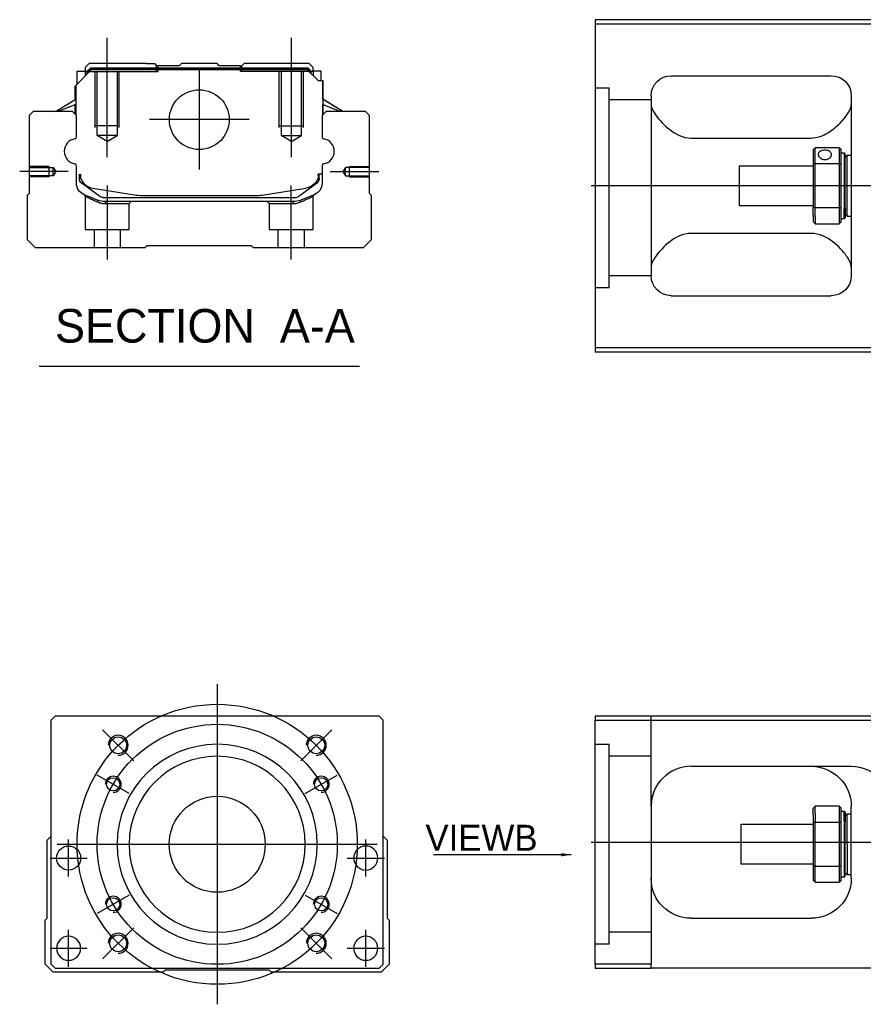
# Model space of a CAD drawing. Header units: millimetres. Extents: x 2891 to 6329, y -1599 to 860.
# Tile 361 of 620: x 5144 to 5355, y -1280 to -1034. Entities that reach past the tile are written whole.
import ezdxf
from ezdxf.lldxf.tags import DXFTag

# ---------------------------------------------------------------- set-up
doc = ezdxf.new("R2010")
doc.units = ezdxf.units.MM
doc.layers.get('0').update_dxf_attribs({"linetype": 'CONTINUOUS'})
doc.styles.add('CHN', font='txt')
doc.styles.add('DIM-7', font='SIMPLEX.shx', dxfattribs={"width": 0.7, "bigfont": 'chineset.shx'})
tags = doc.linetypes.add('DASHED', pattern=[25.72, 12.86, -12.86]).pattern_tags.tags
tags[6:7] = [DXFTag(74, 4), DXFTag(75, 0), DXFTag(340, '0'), DXFTag(46, 0.0), DXFTag(50, 0.0), DXFTag(44, 0.0), DXFTag(45, 0.0)]
tags[4:5] = [DXFTag(74, 4), DXFTag(75, 0), DXFTag(340, '0'), DXFTag(46, 0.0), DXFTag(50, 0.0), DXFTag(44, 0.0), DXFTag(45, 0.0)]
doc.dimstyles.new('CNS', dxfattribs={"dimtxt": 3.5, "dimasz": 2.5, "dimexe": 1, "dimexo": 1, "dimgap": 1, "dimtad": 1, "dimdsep": 46, "dimtxsty": 'DIM-7', "dimcen": 0.09, "dimclrd": 4, "dimclre": 4, "dimclrt": 1, "dimadec": 0, "dimazin": 0, "dimtfac": 1, "dimtmove": 0, "dimatfit": 3, "dimfxl": 0, "dimtvp": 0.971429, "dimtolj": 1, "dimarcsym": 0})

msp = doc.modelspace()

# ---------------------------------------------------------------- linework, layer by layer
at = {"linetype": 'Continuous'}
for p, q in [((5361.93, -1033.72), (5287.93, -1033.72)), ((5287.93, -1033.72), (5287.93, -1115.72)), ((5287.93, -1034.72), (5361.93, -1034.72)), ((5161.56, -1044.7), (5160.56, -1045.7)), ((5160.56, -1045.7), (5160.56, -1046.55)), ((5161.06, -1046.62), (5161.93, -1045.75)), ((5161.29, -1046.71), (5162.02, -1045.98)), ((5175.74, -1044.7), (5161.56, -1044.7)), ((5161.93, -1045.75), (5216.16, -1045.75)), ((5162.02, -1045.98), (5161.93, -1045.75)), ((5162.02, -1045.98), (5216.06, -1045.98)), ((5175.74, -1044.7), (5177.84, -1044.7)), ((5177.84, -1044.7), (5178.39, -1045.25)), ((5178.39, -1045.25), (5178.74, -1045.25)), ((5184.04, -1045.25), (5178.74, -1045.25)), ((5178.74, -1045.75), (5178.74, -1045.25)), ((5184.04, -1045.25), (5184.59, -1044.7)), ((5193.49, -1044.7), (5184.59, -1044.7)), ((5194.04, -1045.25), (5193.49, -1044.7)), ((5199.34, -1045.25), (5194.04, -1045.25)), ((5199.34, -1045.25), (5199.69, -1045.25)), ((5199.34, -1045.75), (5199.34, -1045.25)), ((5199.69, -1045.25), (5200.24, -1044.7)), ((5199.69, -1045.25), (5200.24, -1044.7)), ((5202.34, -1044.7), (5200.24, -1044.7)), ((5200.24, -1044.7), (5200.24, -1044.7)), ((5216.52, -1044.7), (5202.34, -1044.7)), ((5216.06, -1045.98), (5216.16, -1045.75)), ((5216.79, -1046.71), (5216.06, -1045.98)), ((5217.02, -1046.62), (5216.16, -1045.75)), ((5217.52, -1045.7), (5216.52, -1044.7)), ((5217.52, -1046.55), (5217.52, -1045.7)), ((5158.16, -1050.15), (5162.06, -1046.25)), ((5158.56, -1046.55), (5160.56, -1046.55)), ((5158.56, -1049.75), (5158.56, -1046.55)), ((5160.56, -1046.55), (5160.56, -1047.75)), ((5161.06, -1046.7), (5160.56, -1046.7)), ((5161.06, -1047.25), (5161.06, -1046.62)), ((5161.29, -1046.71), (5161.06, -1046.62)), ((5161.29, -1047.02), (5161.29, -1046.71)), ((5216.02, -1046.25), (5162.06, -1046.25)), ((5218.72, -1048.95), (5216.02, -1046.25)), ((5216.79, -1046.71), (5217.02, -1046.62)), ((5216.79, -1047.02), (5216.79, -1046.71)), ((5217.02, -1047.25), (5217.02, -1046.62)), ((5217.52, -1046.7), (5217.02, -1046.7)), ((5219.52, -1046.55), (5217.52, -1046.55)), ((5217.52, -1046.55), (5217.52, -1047.75)), ((5219.52, -1048.95), (5219.52, -1046.55)), ((5219.52, -1046.55), (5219.52, -1046.55)), ((5306.93, -1047.72), (5346.93, -1047.72)), ((5158.06, -1053.66), (5158.06, -1050.25)), ((5158.16, -1053.6), (5158.16, -1050.15)), ((5158.21, -1050.1), (5158.21, -1056.2)), ((5218.72, -1048.95), (5219.87, -1048.95)), ((5219.87, -1048.95), (5219.87, -1056.2)), ((5219.87, -1048.95), (5219.92, -1048.95)), ((5219.92, -1053.6), (5219.92, -1048.95)), ((5219.92, -1048.95), (5220.02, -1048.95)), ((5220.02, -1053.66), (5220.02, -1048.95)), ((5301.93, -1052.72), (5301.93, -1097.72)), ((5351.93, -1052.72), (5351.93, -1097.72)), ((5153.15, -1056.7), (5158.21, -1053.57)), ((5158.21, -1054.91), (5153.7, -1056.7)), ((5158.06, -1057.4), (5158.06, -1054.97)), ((5158.16, -1057.5), (5158.16, -1054.93)), ((5224.93, -1056.7), (5219.87, -1053.57)), ((5219.87, -1054.91), (5224.38, -1056.7)), ((5219.92, -1057.5), (5219.92, -1054.93)), ((5224.93, -1056.7), (5220.02, -1053.66)), ((5220.02, -1057.4), (5220.02, -1054.97)), ((5147.54, -1056.7), (5146.54, -1057.7)), ((5146.54, -1057.7), (5146.54, -1077.15)), ((5157.36, -1056.7), (5147.54, -1056.7)), ((5158.36, -1057.7), (5157.36, -1056.7)), ((5158.36, -1063.02), (5158.36, -1057.7)), ((5220.72, -1056.7), (5219.72, -1057.7)), ((5219.72, -1057.7), (5219.72, -1063.02)), ((5230.54, -1056.7), (5220.72, -1056.7)), ((5231.54, -1057.7), (5230.54, -1056.7)), ((5231.54, -1077.15), (5231.54, -1057.7)), ((5311.93, -1063.31), (5341.93, -1063.31)), ((5348.93, -1065.72), (5342.93, -1065.72)), ((5342.93, -1069.67), (5342.93, -1065.72)), ((5348.93, -1065.72), (5348.93, -1069.67)), ((5342.43, -1066.22), (5342.43, -1069.81)), ((5349.43, -1069.81), (5349.43, -1066.22)), ((5349.43, -1066.97), (5350.13, -1066.97)), ((5350.13, -1066.97), (5350.43, -1067.27)), ((5350.13, -1066.97), (5350.13, -1081.05)), ((5350.43, -1080.84), (5350.43, -1067.27)), ((5350.43, -1068.07), (5350.93, -1067.57)), ((5350.93, -1067.57), (5351.93, -1067.57)), ((5350.93, -1082.87), (5350.93, -1067.57)), ((5158.36, -1074.64), (5158.36, -1070.25)), ((5219.72, -1070.25), (5219.72, -1074.64)), ((5323.93, -1070.22), (5342.43, -1070.22)), ((5323.93, -1070.22), (5323.93, -1080.22)), ((5342.43, -1069.81), (5342.43, -1080.63)), ((5342.93, -1080.77), (5342.93, -1069.67)), ((5342.93, -1069.67), (5348.93, -1069.67)), ((5348.93, -1069.67), (5348.93, -1080.77)), ((5349.43, -1080.63), (5349.43, -1069.81)), ((5159.06, -1072.36), (5159.06, -1073.44)), ((5159.36, -1072.36), (5159.36, -1073.4)), ((5219.72, -1072.36), (5218.72, -1072.36)), ((5218.72, -1072.36), (5218.72, -1073.4)), ((5219.02, -1073.44), (5219.02, -1072.36)), ((5159.75, -1074.7), (5159.68, -1074.65)), ((5164.17, -1077.92), (5159.75, -1074.7)), ((5218.34, -1074.7), (5213.92, -1077.92)), ((5218.4, -1074.65), (5218.34, -1074.7)), ((5146.54, -1077.15), (5146.04, -1077.65)), ((5146.04, -1077.65), (5146.04, -1088.7)), ((5162.43, -1075.83), (5173.34, -1077.57)), ((5174.99, -1077.7), (5203.09, -1077.7)), ((5204.74, -1077.57), (5215.65, -1075.83)), ((5217.87, -1077.41), (5214.44, -1078.82)), ((5232.04, -1077.65), (5231.54, -1077.15)), ((5232.04, -1088.7), (5232.04, -1077.65)), ((5165.05, -1078.2), (5213.04, -1078.2)), ((5212.53, -1079.2), (5165.55, -1079.2)), ((5342.43, -1080.22), (5323.93, -1080.22)), ((5342.43, -1082.64), (5342.43, -1080.63)), ((5342.43, -1082.64), (5342.43, -1084.22)), ((5348.93, -1080.77), (5342.93, -1080.77)), ((5342.93, -1083), (5342.93, -1080.77)), ((5342.93, -1083), (5342.93, -1084.72)), ((5348.93, -1080.77), (5348.93, -1083)), ((5348.93, -1083), (5348.93, -1084.72)), ((5349.43, -1084.22), (5349.43, -1080.63)), ((5350.13, -1083.47), (5350.13, -1081.05)), ((5350.43, -1080.84), (5350.43, -1083.17)), ((5350.43, -1082.37), (5350.93, -1082.87)), ((5350.93, -1082.87), (5351.93, -1082.87)), ((5342.93, -1084.72), (5348.93, -1084.72)), ((5350.13, -1083.47), (5349.43, -1083.47)), ((5350.43, -1083.17), (5350.13, -1083.47)), ((5341.93, -1087.13), (5311.93, -1087.13)), ((5146.04, -1088.7), (5148.04, -1090.7)), ((5175.54, -1090.7), (5176.04, -1090.2)), ((5176.04, -1090.2), (5202.04, -1090.2)), ((5202.04, -1090.2), (5202.54, -1090.7)), ((5230.04, -1090.7), (5232.04, -1088.7)), ((5148.04, -1090.7), (5175.54, -1090.7)), ((5202.54, -1090.7), (5230.04, -1090.7)), ((5306.93, -1102.72), (5346.93, -1102.72)), ((5287.93, -1115.72), (5287.93, -1116.72)), ((5361.93, -1115.72), (5287.93, -1115.72)), ((5287.93, -1116.72), (5361.93, -1116.72)), ((5153.02, -1207.87), (5152.02, -1208.87)), ((5221.52, -1207.87), (5153.02, -1207.87)), ((5234.02, -1207.87), (5221.52, -1207.87)), ((5235.02, -1208.87), (5234.02, -1207.87)), ((5287.93, -1207.87), (5287.93, -1208.87)), ((5361.93, -1207.87), (5287.93, -1207.87)), ((5152.02, -1269.87), (5152.02, -1208.87)), ((5235.02, -1269.87), (5235.02, -1208.87)), ((5287.93, -1208.87), (5361.93, -1208.87)), ((5287.93, -1269.87), (5287.93, -1208.87)), ((5311.93, -1220.37), (5351.93, -1220.37)), ((5301.93, -1230.37), (5301.93, -1269.87)), ((5348.93, -1230.37), (5342.93, -1230.37)), ((5342.93, -1232.09), (5342.93, -1230.37)), ((5348.93, -1230.37), (5348.93, -1232.09)), ((5351.93, -1248.37), (5351.93, -1230.37)), ((5342.43, -1232.45), (5342.43, -1230.87)), ((5342.43, -1232.45), (5342.43, -1234.46)), ((5342.93, -1232.09), (5342.93, -1234.33)), ((5348.93, -1232.09), (5348.93, -1234.33)), ((5349.43, -1234.46), (5349.43, -1230.87)), ((5349.43, -1231.62), (5350.13, -1231.62)), ((5350.13, -1231.62), (5350.43, -1231.92)), ((5350.13, -1234.04), (5350.13, -1231.62)), ((5350.43, -1231.92), (5350.43, -1234.25)), ((5350.43, -1232.72), (5350.93, -1232.22)), ((5350.93, -1232.22), (5351.93, -1232.22)), ((5350.93, -1239.87), (5350.93, -1232.22)), ((5324.43, -1234.87), (5342.43, -1234.87)), ((5324.43, -1239.87), (5324.43, -1234.87)), ((5342.43, -1234.46), (5342.43, -1245.28)), ((5342.93, -1245.42), (5342.93, -1234.33)), ((5342.93, -1234.33), (5348.93, -1234.33)), ((5348.93, -1234.33), (5348.93, -1245.42)), ((5349.43, -1245.28), (5349.43, -1234.46)), ((5350.13, -1234.04), (5350.13, -1248.12)), ((5350.43, -1247.82), (5350.43, -1234.25)), ((5151.02, -1238.87), (5152.02, -1237.87)), ((5235.02, -1237.87), (5236.02, -1238.87)), ((5151.02, -1258.32), (5151.02, -1238.87)), ((5236.02, -1238.87), (5236.02, -1258.32)), ((5324.43, -1244.87), (5324.43, -1239.87)), ((5350.93, -1239.87), (5350.93, -1247.52)), ((5342.43, -1244.87), (5324.43, -1244.87)), ((5342.43, -1245.28), (5342.43, -1248.87)), ((5342.93, -1249.37), (5342.93, -1245.42)), ((5348.93, -1245.42), (5342.93, -1245.42)), ((5348.93, -1245.42), (5348.93, -1249.37)), ((5349.43, -1248.87), (5349.43, -1245.28)), ((5350.43, -1247.82), (5350.13, -1248.12)), ((5350.93, -1247.52), (5350.43, -1247.02)), ((5351.93, -1247.52), (5350.93, -1247.52)), ((5342.93, -1249.37), (5348.93, -1249.37)), ((5350.13, -1248.12), (5349.43, -1248.12)), ((5150.52, -1258.82), (5151.02, -1258.32)), ((5150.52, -1269.87), (5150.52, -1258.82)), ((5236.02, -1258.32), (5236.52, -1258.82)), ((5236.52, -1258.82), (5236.52, -1269.87)), ((5311.93, -1258.37), (5341.93, -1258.37)), ((5152.52, -1271.87), (5150.52, -1269.87)), ((5152.02, -1269.87), (5153.02, -1270.87)), ((5234.02, -1270.87), (5235.02, -1269.87)), ((5236.52, -1269.87), (5234.52, -1271.87)), ((5287.93, -1269.87), (5287.93, -1270.87)), ((5301.93, -1269.87), (5287.93, -1269.87)), ((5301.93, -1270.87), (5301.93, -1269.87)), ((5180.02, -1271.87), (5152.52, -1271.87)), ((5153.02, -1270.87), (5234.02, -1270.87)), ((5180.52, -1271.37), (5180.02, -1271.87)), ((5206.52, -1271.37), (5180.52, -1271.37)), ((5207.02, -1271.87), (5206.52, -1271.37)), ((5234.52, -1271.87), (5207.02, -1271.87)), ((5287.93, -1270.87), (5301.93, -1270.87)), ((5361.93, -1270.87), (5301.93, -1270.87))]:
    msp.add_line(p, q, dxfattribs=at)
at = {"ltscale": 0.2}
for p, q in [((5166.04, -1068.12), (5166.04, -1038.29)), ((5212.04, -1068.12), (5212.04, -1038.29)), ((5189.04, -1046.23), (5189.04, -1071.18)), ((5201.52, -1058.7), (5176.57, -1058.7)), ((5156.32, -1071.7), (5144.18, -1071.7)), ((5221.76, -1071.7), (5233.91, -1071.7)), ((5166.09, -1093.7), (5166.09, -1075.2)), ((5211.99, -1093.7), (5211.99, -1075.2)), ((5172.66, -1219.01), (5164.88, -1211.23)), ((5214.38, -1219.01), (5222.15, -1211.23)), ((5172.66, -1260.73), (5164.88, -1268.51)), ((5214.38, -1260.73), (5222.15, -1268.51))]:
    msp.add_line(p, q, dxfattribs=at)
at = {"linetype": 'DASHED'}
for p, q in [((5178.39, -1046.7), (5178.39, -1045.25)), ((5178.74, -1046.7), (5178.74, -1045.75)), ((5199.34, -1046.7), (5199.34, -1045.75)), ((5199.69, -1046.7), (5199.69, -1045.25)), ((5161.06, -1046.7), (5178.74, -1046.7)), ((5217.02, -1046.7), (5199.34, -1046.7)), ((5217.52, -1046.7), (5217.52, -1046.55)), ((5219.52, -1048.7), (5219.52, -1048.7)), ((5220.09, -1053.7), (5220.09, -1053.7)), ((5160.54, -1077.88), (5160.54, -1086.2)), ((5217.49, -1086.2), (5217.49, -1077.9)), ((5165.59, -1079.7), (5171.54, -1079.7)), ((5171.54, -1079.7), (5172.04, -1079.2)), ((5171.54, -1086.2), (5171.54, -1079.7)), ((5205.99, -1079.2), (5206.49, -1079.7)), ((5206.49, -1079.7), (5206.49, -1086.2)), ((5206.49, -1079.7), (5212.49, -1079.7)), ((5160.54, -1086.2), (5166.04, -1086.2)), ((5162.74, -1086.2), (5162.74, -1090.7)), ((5166.04, -1086.2), (5171.54, -1086.2)), ((5169.34, -1090.7), (5169.34, -1086.2)), ((5206.49, -1086.2), (5217.49, -1086.2)), ((5208.69, -1086.2), (5208.69, -1090.7)), ((5215.29, -1090.7), (5215.29, -1086.2)), ((5291.43, -1100.74), (5287.93, -1100.74)), ((5291.43, -1264.87), (5287.93, -1264.87))]:
    msp.add_line(p, q, dxfattribs=at)
at = {"linetype": 'DASHED', "ltscale": 0.1}
for p, q in [((5163.04, -1060.7), (5163.04, -1046.7)), ((5163.54, -1062.7), (5163.54, -1046.7)), ((5168.54, -1046.7), (5168.54, -1062.7)), ((5169.04, -1060.7), (5169.04, -1046.7)), ((5209.04, -1060.7), (5209.04, -1046.7)), ((5209.54, -1046.7), (5209.54, -1062.7)), ((5214.54, -1062.7), (5214.54, -1046.7)), ((5215.04, -1060.7), (5215.04, -1046.7)), ((5169.04, -1060.25), (5163.04, -1060.25)), ((5209.04, -1060.25), (5215.04, -1060.25)), ((5168.54, -1062.7), (5163.54, -1062.7)), ((5166.04, -1064.15), (5163.54, -1062.7)), ((5166.04, -1064.15), (5168.54, -1062.7)), ((5209.54, -1062.7), (5214.54, -1062.7)), ((5212.04, -1064.15), (5209.54, -1062.7)), ((5212.04, -1064.15), (5214.54, -1062.7)), ((5151.54, -1070.4), (5146.54, -1070.4)), ((5146.54, -1070.63), (5152.54, -1070.63)), ((5151.54, -1073), (5151.54, -1070.4)), ((5152.54, -1070.63), (5153.18, -1071.7)), ((5152.54, -1072.78), (5152.54, -1070.63)), ((5225.55, -1070.63), (5224.9, -1071.7)), ((5231.54, -1070.63), (5225.55, -1070.63)), ((5225.55, -1072.78), (5225.55, -1070.63)), ((5226.54, -1073), (5226.54, -1070.4)), ((5226.54, -1070.4), (5231.54, -1070.4)), ((5152.54, -1072.78), (5146.54, -1072.78)), ((5151.54, -1073), (5146.54, -1073)), ((5153.18, -1071.7), (5152.54, -1072.78)), ((5224.9, -1071.7), (5225.55, -1072.78)), ((5225.55, -1072.78), (5231.54, -1072.78)), ((5226.54, -1073), (5231.54, -1073))]:
    msp.add_line(p, q, dxfattribs=at)
at = {"linetype": 'DASHED', "ltscale": 0.3}
for p, q in [((5287.93, -1050.74), (5291.43, -1050.74)), ((5291.43, -1100.74), (5291.43, -1050.74)), ((5301.93, -1053.74), (5291.43, -1053.74)), ((5301.93, -1097.74), (5291.43, -1097.74)), ((5301.93, -1230.37), (5301.93, -1207.87)), ((5287.93, -1214.87), (5291.43, -1214.87)), ((5291.43, -1264.87), (5291.43, -1214.87)), ((5301.93, -1217.87), (5291.43, -1217.87)), ((5301.93, -1261.87), (5291.43, -1261.87))]:
    msp.add_line(p, q, dxfattribs=at)
for p, q in [((6128.93, -1075.26), (5286.93, -1075.22)), ((5149.03, -1120.33), (5229.07, -1120.33)), ((5286.93, -1239.37), (6128.93, -1239.37))]:
    msp.add_line(p, q)
at = {"ltscale": 0.3}
for p, q in [((5193.52, -1199.87), (5193.52, -1279.87)), ((5153.52, -1239.87), (5233.52, -1239.87))]:
    msp.add_line(p, q, dxfattribs=at)
at = {"ltscale": 0.1}
for p, q in [((5171.56, -1227.2), (5163.51, -1222.55)), ((5215.47, -1227.2), (5223.52, -1222.55)), ((5156.4, -1247.95), (5156.4, -1238.65)), ((5230.63, -1247.95), (5230.63, -1238.65)), ((5151.75, -1243.3), (5161.05, -1243.3)), ((5225.98, -1243.3), (5235.28, -1243.3)), ((5171.56, -1252.55), (5163.51, -1257.2)), ((5215.47, -1252.55), (5223.52, -1257.2)), ((5156.4, -1270.52), (5156.4, -1261.22)), ((5230.63, -1270.52), (5230.63, -1261.22)), ((5151.75, -1265.87), (5161.05, -1265.87)), ((5225.98, -1265.87), (5235.28, -1265.87))]:
    msp.add_line(p, q, dxfattribs=at)
at = {"linetype": 'Continuous'}
for centre, radius in [((5189.04, -1058.7), 7.47), ((5168.77, -1215.12), 2.1), ((5218.27, -1215.12), 2.1), ((5167.54, -1224.87), 1.65), ((5219.5, -1224.87), 1.65), ((5193.52, -1239.87), 12), ((5156.4, -1243.3), 3), ((5167.54, -1254.87), 1.65), ((5219.5, -1254.87), 1.65), ((5168.77, -1264.62), 2.1), ((5218.27, -1264.62), 2.1)]:
    msp.add_circle(centre, radius, dxfattribs=at)
at = {"ltscale": 0.3}
for radius in [35, 30]:
    msp.add_circle((5193.52, -1239.87), radius, dxfattribs=at)
at = {"linetype": 'Continuous', "extrusion": (0, 0, -1)}
for centre, radius in [((-5193.52, -1239.87), 25), ((-5193.52, -1239.87), 22), ((-5230.63, -1243.3), 3), ((-5156.4, -1265.87), 3), ((-5230.63, -1265.87), 3)]:
    msp.add_circle(centre, radius, dxfattribs=at)
at = {"linetype": 'Continuous', "extrusion": (-6.12303e-17, 0, -1)}
for centre, start, end in [((-5306.93, -1052.72), 0, 90), ((-5346.93, -1052.72), 90, 180), ((-5306.93, -1097.72), 270, 0), ((-5346.93, -1097.72), 180, 270)]:
    msp.add_arc(centre, 5, start, end, dxfattribs=at)
at = {"linetype": 'Continuous'}
for centre, radius, start, end in [((5157.86, -1063.02), 0.5, 285.1919, 0), ((5220.22, -1063.02), 0.5, 180, 254.8081), ((5157.86, -1070.25), 0.5, 0, 74.8081), ((5220.22, -1070.25), 0.5, 105.1919, 180), ((5215.02, -1071.88), 4, 337.6678, 353.1681), ((5215.02, -1071.88), 3.77, 349.0413, 352.7469), ((5163.06, -1071.88), 4, 202.3316, 260.9414), ((5174.99, -1067.2), 10.5, 260.9414, 270), ((5203.09, -1067.2), 10.5, 270, 279.0586), ((5213.04, -1076.7), 1.5, 270, 306.0274), ((5311.93, -1230.37), 10, 90, 180)]:
    msp.add_arc(centre, radius, start, end, dxfattribs=at)
for centre, radius, start, end in [((5158.48, -1066.63), 3.17, 98.9371, 261.0629), ((5219.6, -1066.63), 3.17, 278.9371, 81.0629), ((5168.77, -1215.12), 2.5, 270, 180), ((5218.27, -1215.12), 2.5, 270, 180), ((5167.54, -1224.87), 2, 270, 180), ((5219.5, -1224.87), 2, 270, 180), ((5167.54, -1254.87), 2, 270, 180), ((5219.5, -1254.87), 2, 270, 180), ((5168.77, -1264.62), 2.5, 270, 180), ((5218.27, -1264.62), 2.5, 270, 180)]:
    msp.add_arc(centre, radius, start, end)
at = {"linetype": 'Continuous', "extrusion": (0, 0, -1)}
for centre, radius, start, end in [((-5163.06, -1071.88), 4, 337.6678, 353.1681), ((-5163.06, -1071.88), 3.77, 349.0413, 352.7469), ((-5161.36, -1074.64), 3, 292.4327, 0), ((-5160.56, -1073.44), 1.5, 306.0274, 0), ((-5215.02, -1071.88), 4, 202.3316, 260.9414), ((-5216.72, -1074.64), 3, 180, 247.5673), ((-5217.52, -1073.44), 1.5, 180, 233.9726), ((-5165.05, -1076.7), 1.5, 270, 306.0274), ((-5165.55, -1074.2), 5, 270, 292.4327), ((-5212.53, -1074.2), 5, 247.5673, 270), ((-5341.93, -1230.37), 10, 90, 180), ((-5351.93, -1230.37), 10, 90, 180), ((-5311.93, -1248.37), 10, 270, 0), ((-5341.93, -1248.37), 10, 180, 270)]:
    msp.add_arc(centre, radius, start, end, dxfattribs=at)
at = {"linetype": 'Continuous'}
for points, degree in [([(5301.93, -1054.93), (5301.93, -1055.68), (5302.4, -1056.65), (5303.18, -1057.72)], 3), ([(5158.21, -1056.2), (5158.21, -1056.8)], 1), ([(5158.21, -1056.8), (5158.21, -1057.55)], 1), ([(5219.87, -1056.2), (5219.87, -1056.8)], 1), ([(5219.87, -1056.8), (5219.87, -1057.55)], 1), ([(5342.43, -1066.22), (5342.6, -1066.05), (5342.77, -1065.89), (5342.93, -1065.72)], 3), ([(5348.93, -1065.72), (5349.1, -1065.89), (5349.27, -1066.05), (5349.43, -1066.22)], 3), ([(5342.93, -1069.67), (5342.77, -1069.72), (5342.6, -1069.77), (5342.43, -1069.81)], 3), ([(5348.93, -1069.67), (5349.1, -1069.72), (5349.27, -1069.77), (5349.43, -1069.81)], 3), ([(5342.93, -1080.77), (5342.77, -1080.72), (5342.6, -1080.67), (5342.43, -1080.63)], 3), ([(5348.93, -1080.77), (5349.1, -1080.72), (5349.27, -1080.67), (5349.43, -1080.63)], 3), ([(5342.93, -1084.72), (5342.77, -1084.55), (5342.6, -1084.39), (5342.43, -1084.22)], 3), ([(5349.43, -1084.22), (5349.27, -1084.39), (5349.1, -1084.55), (5348.93, -1084.72)], 3), ([(5303.18, -1092.72), (5302.4, -1093.79), (5301.93, -1094.76), (5301.93, -1095.51)], 3), ([(5351.93, -1095.51), (5351.93, -1094.76), (5351.47, -1093.79), (5350.69, -1092.72)], 3), ([(5306.93, -1221.71), (5306.9, -1221.73), (5306.87, -1221.75), (5306.84, -1221.77)], 3), ([(5342.93, -1230.37), (5342.77, -1230.54), (5342.6, -1230.7), (5342.43, -1230.87)], 3), ([(5348.93, -1230.37), (5349.1, -1230.54), (5349.27, -1230.7), (5349.43, -1230.87)], 3), ([(5342.93, -1234.33), (5342.77, -1234.37), (5342.6, -1234.42), (5342.43, -1234.46)], 3), ([(5349.43, -1234.46), (5349.27, -1234.42), (5349.1, -1234.37), (5348.93, -1234.33)], 3), ([(5342.93, -1245.42), (5342.77, -1245.37), (5342.6, -1245.33), (5342.43, -1245.28)], 3), ([(5349.43, -1245.28), (5349.27, -1245.33), (5349.1, -1245.37), (5348.93, -1245.42)], 3), ([(5342.43, -1248.87), (5342.6, -1249.04), (5342.77, -1249.2), (5342.93, -1249.37)], 3), ([(5349.43, -1248.87), (5349.27, -1249.04), (5349.1, -1249.2), (5348.93, -1249.37)], 3)]:
    msp.add_open_spline(points, degree=degree, dxfattribs=at)
for points, knots in [([(5341.93, -1063.31), (5343.45, -1063.31), (5344.87, -1062.75), (5347.27, -1061.3), (5348.26, -1060.43), (5350.83, -1057.82), (5351.93, -1056.1), (5351.93, -1054.93)], [0, 0, 0, 0, 0.25, 0.25, 0.5, 0.5, 1, 1, 1, 1]), ([(5303.18, -1057.72), (5304, -1058.86), (5305.13, -1060.08), (5308.02, -1062.29), (5309.87, -1063.31), (5311.93, -1063.31)], [0, 0, 0, 0, 0.5, 0.5, 1, 1, 1, 1]), ([(5346.98, -1067.44), (5346.98, -1067.31), (5346.95, -1067.18), (5346.83, -1066.95), (5346.74, -1066.84), (5346.51, -1066.66), (5346.37, -1066.58), (5346.06, -1066.46), (5345.88, -1066.41), (5345.52, -1066.36), (5345.33, -1066.36), (5344.97, -1066.38), (5344.79, -1066.41), (5344.46, -1066.51), (5344.3, -1066.57), (5344.04, -1066.74), (5343.93, -1066.84), (5343.77, -1067.06), (5343.71, -1067.18), (5343.69, -1067.35), (5343.68, -1067.4), (5343.68, -1067.44)], [0, 0, 0, 0, 0.106605, 0.106605, 0.21316, 0.21316, 0.320465, 0.320465, 0.42832, 0.42832, 0.535356, 0.535356, 0.641477, 0.641477, 0.748016, 0.748016, 0.855648, 0.855648, 0.963354, 0.963354, 1, 1, 1, 1]), ([(5343.68, -1067.44), (5343.68, -1067.57), (5343.71, -1067.71), (5343.83, -1067.96), (5343.92, -1068.09), (5344.15, -1068.31), (5344.29, -1068.41), (5344.61, -1068.57), (5344.78, -1068.63), (5345.14, -1068.7), (5345.33, -1068.7), (5345.7, -1068.67), (5345.88, -1068.63), (5346.21, -1068.5), (5346.36, -1068.42), (5346.62, -1068.22), (5346.73, -1068.1), (5346.9, -1067.85), (5346.95, -1067.71), (5346.98, -1067.53), (5346.98, -1067.49), (5346.98, -1067.44)], [0, 0, 0, 0, 0.106605, 0.106605, 0.21316, 0.21316, 0.320465, 0.320465, 0.42832, 0.42832, 0.535356, 0.535356, 0.641477, 0.641477, 0.748016, 0.748016, 0.855648, 0.855648, 0.963354, 0.963354, 1, 1, 1, 1]), ([(5311.93, -1087.13), (5309.87, -1087.13), (5308.02, -1088.15), (5305.14, -1090.35), (5304, -1091.58), (5303.18, -1092.72)], [0, 0, 0, 0, 0.5, 0.5, 1, 1, 1, 1]), ([(5350.69, -1092.72), (5349.86, -1091.58), (5348.73, -1090.36), (5345.85, -1088.15), (5344, -1087.13), (5341.93, -1087.13)], [0, 0, 0, 0, 0.5, 0.5, 1, 1, 1, 1]), ([(5302.5, -1227.06), (5302.41, -1227.32), (5302.27, -1227.75), (5302.17, -1228.2), (5302.13, -1228.37)], [0, 0, 0, 0, 0.596588, 1, 1, 1, 1])]:
    msp.add_open_spline(points, degree=3, knots=knots, dxfattribs=at)
at = {"linetype": 'DASHED'}
for points, degree in [([(5160.23, -1077.42), (5160.54, -1077.88)], 1), ([(5217.49, -1077.9), (5217.8, -1077.44)], 1), ([(5163.67, -1079.29), (5163.65, -1078.82)], 1), ([(5165.55, -1079.2), (5165.59, -1079.7)], 1), ([(5212.53, -1079.2), (5212.52, -1079.37), (5212.5, -1079.54), (5212.49, -1079.7)], 3), ([(5214.44, -1078.82), (5214.41, -1079.29)], 1)]:
    msp.add_open_spline(points, degree=degree, dxfattribs=at)
for points, degree, knots in [([(5160.23, -1077.42), (5160.23, -1077.42), (5161.16, -1077.8), (5162.08, -1078.18), (5163.65, -1078.82)], 2, [0, 0, 0, 0.5, 0.5, 1, 1, 1]), ([(5160.54, -1077.88), (5160.54, -1077.88), (5160.54, -1077.88), (5161.02, -1078.09), (5162.32, -1078.68), (5163.2, -1079.08), (5163.67, -1079.29)], 3, [0, 0, 0, 0, 0.000815, 0.486557, 0.726811, 1, 1, 1, 1]), ([(5214.41, -1079.29), (5214.73, -1079.14), (5215.33, -1078.87), (5216.09, -1078.53), (5217.08, -1078.08), (5217.49, -1077.9), (5217.49, -1077.9)], 3, [0, 0, 0, 0, 0.185898, 0.357233, 0.514425, 1, 1, 1, 1]), ([(5163.67, -1079.29), (5163.98, -1079.41), (5164.58, -1079.64), (5165.26, -1079.68), (5165.59, -1079.7)], 3, [0, 0, 0, 0, 0.515943, 1, 1, 1, 1]), ([(5212.49, -1079.7), (5212.82, -1079.68), (5213.5, -1079.64), (5214.1, -1079.41), (5214.41, -1079.29)], 3, [0, 0, 0, 0, 0.484584, 1, 1, 1, 1])]:
    msp.add_open_spline(points, degree=degree, knots=knots, dxfattribs=at)

# ---------------------------------------------------------------- texts
at = {"style": 'CHN'}
for s, insert, char_height, attachment_point in [('SECTION  A-A ', (5153, -1110.3), 8.4, 4), ('VIEWB', (5273.55, -1241.49), 6.5, 9)]:
    msp.add_mtext(s, dxfattribs=dict(at, insert=insert, char_height=char_height, attachment_point=attachment_point))

# ---------------------------------------------------------------- leaders
msp.add_leader([(5281.99, -1242.48), (5247.53, -1242.49)], dimstyle='CNS', override={"dimtxt": 6.5, "dimtxsty": 'CHN'})

doc.saveas('drawing.dxf')
